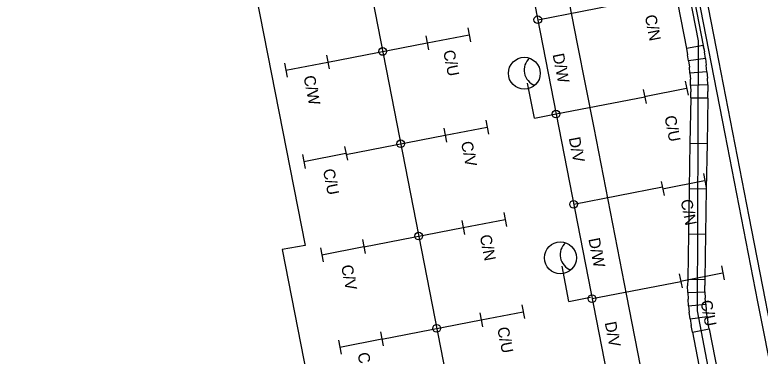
# Model space of a CAD drawing. Extents: x -545258 to -544992, y -1122311 to -1121664.
# Drawn here: x -545208.09 to -545190.67, y -1121938.57 to -1121930.59 of the extents above; entities that cross this region are included whole.
import ezdxf

# ---------------------------------------------------------------- set-up
doc = ezdxf.new("R2010")
doc.units = 0
for name, color, linetype in [('SO18-15-04', 7, 'Continuous'), ('SO18-15-08', 7, 'Continuous'), ('SO18-15-08_def', 7, 'Continuous'), ('SO18-16-02', 7, 'Continuous'), ('SO18-16-03', 7, 'Continuous'), ('so180605', 7, 'Continuous')]:
    doc.layers.add(name, color=color, linetype=linetype)

msp = doc.modelspace()

# ---------------------------------------------------------------- linework, layer by layer
at = {"layer": 'SO18-15-04'}
for centre in [(-545195.869, -1121930.706), (-545199.494, -1121931.447), (-545195.444, -1121932.912), (-545199.073, -1121933.606), (-545195.032, -1121935.023), (-545198.652, -1121935.766), (-545194.602, -1121937.231), (-545198.231, -1121937.925)]:
    msp.add_circle(centre, 0.09, dxfattribs=at)
at = {"layer": 'SO18-15-08_def'}
for p, q in [((-545192.206, -1121930.264), (-545192.003, -1121931.305)), ((-545192.598, -1121930.341), (-545192.395, -1121931.381)), ((-545192.003, -1121931.305), (-545192.395, -1121931.381)), ((-545192.003, -1121931.305), (-545191.973, -1121931.457)), ((-545191.984, -1121931.403), (-545192.003, -1121931.305)), ((-545192.395, -1121931.381), (-545192.368, -1121931.523)), ((-545191.951, -1121931.611), (-545191.973, -1121931.457)), ((-545192.347, -1121931.667), (-545192.368, -1121931.523)), ((-545191.951, -1121931.611), (-545192.347, -1121931.667)), ((-545192.347, -1121931.667), (-545192.327, -1121931.811)), ((-545191.951, -1121931.611), (-545191.93, -1121931.765)), ((-545192.314, -1121931.955), (-545192.327, -1121931.811)), ((-545191.916, -1121931.92), (-545191.93, -1121931.765)), ((-545191.916, -1121931.92), (-545192.314, -1121931.955)), ((-545192.314, -1121931.955), (-545192.302, -1121932.099)), ((-545191.916, -1121931.92), (-545191.902, -1121932.074)), ((-545192.297, -1121932.244), (-545192.302, -1121932.099)), ((-545191.897, -1121932.23), (-545191.902, -1121932.074)), ((-545191.897, -1121932.23), (-545192.297, -1121932.244)), ((-545192.297, -1121932.244), (-545192.291, -1121932.389)), ((-545191.897, -1121932.23), (-545191.891, -1121932.386)), ((-545192.294, -1121932.534), (-545192.312, -1121933.594)), ((-545192.294, -1121932.534), (-545192.291, -1121932.389)), ((-545192.294, -1121932.534), (-545191.894, -1121932.541)), ((-545191.894, -1121932.541), (-545192.294, -1121932.534)), ((-545191.894, -1121932.541), (-545191.912, -1121933.601)), ((-545191.894, -1121932.541), (-545191.891, -1121932.386)), ((-545192.312, -1121933.594), (-545192.33, -1121934.654)), ((-545192.312, -1121933.594), (-545191.912, -1121933.601)), ((-545191.912, -1121933.601), (-545191.93, -1121934.66)), ((-545192.33, -1121934.654), (-545192.348, -1121935.714)), ((-545192.33, -1121934.654), (-545191.93, -1121934.66)), ((-545191.93, -1121934.66), (-545191.948, -1121935.72)), ((-545192.348, -1121935.714), (-545192.366, -1121936.773)), ((-545192.348, -1121935.714), (-545191.948, -1121935.72)), ((-545191.948, -1121935.72), (-545191.966, -1121936.78)), ((-545192.366, -1121936.773), (-545192.368, -1121936.929)), ((-545192.366, -1121936.773), (-545191.966, -1121936.78)), ((-545191.966, -1121936.78), (-545191.968, -1121936.925)), ((-545192.363, -1121937.084), (-545192.368, -1121936.929)), ((-545192.363, -1121937.084), (-545191.963, -1121937.07)), ((-545191.963, -1121937.07), (-545191.968, -1121936.925)), ((-545191.963, -1121937.07), (-545191.958, -1121937.215)), ((-545192.363, -1121937.084), (-545192.357, -1121937.24)), ((-545192.343, -1121937.394), (-545192.357, -1121937.24)), ((-545191.945, -1121937.359), (-545191.958, -1121937.215)), ((-545192.343, -1121937.394), (-545191.945, -1121937.359)), ((-545192.343, -1121937.394), (-545192.33, -1121937.549)), ((-545191.945, -1121937.359), (-545191.932, -1121937.503)), ((-545192.308, -1121937.703), (-545192.33, -1121937.549)), ((-545191.912, -1121937.647), (-545191.932, -1121937.503)), ((-545192.308, -1121937.703), (-545191.912, -1121937.647)), ((-545192.308, -1121937.703), (-545192.286, -1121937.857)), ((-545191.912, -1121937.647), (-545191.892, -1121937.791)), ((-545192.257, -1121938.01), (-545192.286, -1121937.857)), ((-545192.257, -1121938.01), (-545191.864, -1121937.933)), ((-545192.257, -1121938.01), (-545191.864, -1121937.933)), ((-545191.864, -1121937.933), (-545191.892, -1121937.791)), ((-545191.864, -1121937.933), (-545191.661, -1121938.973)), ((-545192.257, -1121938.01), (-545192.054, -1121939.05))]:
    msp.add_line(p, q, dxfattribs=at)
at = {"layer": 'SO18-16-02'}
for points in [[(-545195.328, -1121929.307), (-545194.945, -1121931.27), (-545194.563, -1121933.234), (-545194.18, -1121935.196), (-545193.798, -1121937.16), (-545193.415, -1121939.123), (-545193.032, -1121941.086), (-545192.65, -1121943.049), (-545192.267, -1121945.012), (-545191.884, -1121946.975), (-545191.502, -1121948.938), (-545190.489, -1121954.133)], [(-545187.109, -1121954.899), (-545187.867, -1121951.009), (-545188.25, -1121949.046), (-545188.633, -1121947.082), (-545189.015, -1121945.119), (-545189.398, -1121943.156), (-545189.781, -1121941.193), (-545190.163, -1121939.23), (-545190.546, -1121937.267), (-545190.929, -1121935.304), (-545191.311, -1121933.341), (-545191.694, -1121931.378), (-545192.077, -1121929.415)], [(-545187.362, -1121954.541), (-545188.044, -1121951.043), (-545188.427, -1121949.08), (-545188.809, -1121947.117), (-545189.192, -1121945.154), (-545189.575, -1121943.191), (-545189.957, -1121941.228), (-545190.34, -1121939.265), (-545190.723, -1121937.302), (-545191.105, -1121935.339), (-545191.488, -1121933.376), (-545191.871, -1121931.413), (-545192.253, -1121929.45)]]:
    msp.add_lwpolyline(points, dxfattribs=at)
at = {"layer": 'SO18-16-03'}
msp.add_lwpolyline([(-545203.55, -1121897.655), (-545209.426, -1121898.809), (-545208.358, -1121904.507), (-545203.934, -1121927.17), (-545203.066, -1121927.008), (-545201.304, -1121935.983), (-545201.844, -1121936.082), (-545196.986, -1121960.894)], dxfattribs=at)
at = {"layer": 'so180605'}
for p, q in [((-545197.504, -1121930.893), (-545197.441, -1121931.219)), ((-545198.486, -1121931.082), (-545198.422, -1121931.41)), ((-545198.455, -1121931.248), (-545197.474, -1121931.057)), ((-545200.807, -1121931.53), (-545200.744, -1121931.856)), ((-545201.789, -1121931.719), (-545201.725, -1121932.047)), ((-545201.758, -1121931.885), (-545200.777, -1121931.694)), ((-545195.948, -1121933.008), (-545196.108, -1121932.186)), ((-545192.421, -1121932.144), (-545192.357, -1121932.47)), ((-545193.403, -1121932.333), (-545193.339, -1121932.661)), ((-545193.372, -1121932.499), (-545192.391, -1121932.307)), ((-545197.083, -1121933.053), (-545197.02, -1121933.379)), ((-545198.065, -1121933.241), (-545198.001, -1121933.57)), ((-545198.034, -1121933.408), (-545197.053, -1121933.216)), ((-545200.384, -1121933.667), (-545200.32, -1121933.992)), ((-545201.366, -1121933.855), (-545201.302, -1121934.184)), ((-545201.335, -1121934.021), (-545200.353, -1121933.83)), ((-545192.951, -1121934.658), (-545191.97, -1121934.467)), ((-545192, -1121934.303), (-545191.937, -1121934.629)), ((-545192.982, -1121934.492), (-545192.918, -1121934.82)), ((-545196.662, -1121935.212), (-545196.599, -1121935.538)), ((-545197.644, -1121935.401), (-545197.58, -1121935.729)), ((-545197.613, -1121935.567), (-545196.632, -1121935.376)), ((-545199.965, -1121935.849), (-545199.902, -1121936.175)), ((-545200.916, -1121936.204), (-545199.935, -1121936.013)), ((-545200.947, -1121936.038), (-545200.883, -1121936.366)), ((-545195.142, -1121937.294), (-545195.303, -1121936.471)), ((-545191.579, -1121936.463), (-545191.516, -1121936.788)), ((-545192.561, -1121936.651), (-545192.497, -1121936.98)), ((-545192.53, -1121936.817), (-545191.549, -1121936.626)), ((-545196.241, -1121937.372), (-545196.178, -1121937.697)), ((-545197.223, -1121937.56), (-545197.159, -1121937.889)), ((-545197.193, -1121937.726), (-545196.211, -1121937.535)), ((-545199.544, -1121938.008), (-545199.481, -1121938.334)), ((-545200.526, -1121938.197), (-545200.462, -1121938.526)), ((-545200.495, -1121938.363), (-545199.514, -1121938.172))]:
    msp.add_line(p, q, dxfattribs=at)
for points in [[(-545218.967, -1121793.701), (-545192.123, -1121931.201)], [(-545220.129, -1121806.302), (-545192.512, -1121947.942)], [(-545205.901, -1121898.577), (-545195.283, -1121953.035)], [(-545195.867, -1121930.704), (-545193.795, -1121930.3)], [(-545200.775, -1121931.696), (-545198.455, -1121931.245)], [(-545192.123, -1121931.201), (-545192.142, -1121937.516), (-545191.701, -1121939.846)], [(-545195.442, -1121932.909), (-545193.369, -1121932.506)], [(-545195.948, -1121933.008), (-545195.442, -1121932.909)], [(-545200.354, -1121933.856), (-545198.034, -1121933.404)], [(-545195.03, -1121935.02), (-545192.958, -1121934.616)], [(-545199.933, -1121936.015), (-545197.613, -1121935.563)], [(-545194.6, -1121937.228), (-545192.527, -1121936.825)], [(-545195.142, -1121937.294), (-545194.636, -1121937.195)], [(-545199.512, -1121938.174), (-545197.192, -1121937.723)]]:
    msp.add_lwpolyline(points, dxfattribs=at)
for centre in [(-545196.183, -1121931.957), (-545195.341, -1121936.275)]:
    msp.add_circle(centre, 0.373, dxfattribs=at)
for centre in [(-545195.816, -1121931.885), (-545194.974, -1121936.204)]:
    msp.add_arc(centre, 0.373, 131.0281, 251.0281, dxfattribs=at)

# ---------------------------------------------------------------- texts
at = {"layer": 'SO18-15-08'}
for s, p in [('C/N', (-545193.37, -1121930.614)), ('C/U', (-545198.082, -1121931.44)), ('D/W', (-545195.525, -1121931.518)), ('C/W', (-545201.346, -1121932.035)), ('C/U', (-545192.911, -1121932.972)), ('C/V', (-545197.666, -1121933.573)), ('D/V', (-545195.148, -1121933.474)), ('C/U', (-545200.892, -1121934.217)), ('C/N', (-545192.533, -1121934.93)), ('C/N', (-545197.227, -1121935.758)), ('D/W', (-545194.688, -1121935.834)), ('C/V', (-545200.468, -1121936.464)), ('C/U', (-545192.069, -1121937.29)), ('D/V', (-545194.306, -1121937.792)), ('C/U', (-545196.819, -1121937.918)), ('C/W', (-545200.084, -1121938.513))]:
    msp.add_text(s, height=0.2688, rotation=281.121, dxfattribs=at).set_placement(p)

doc.saveas('drawing.dxf')
